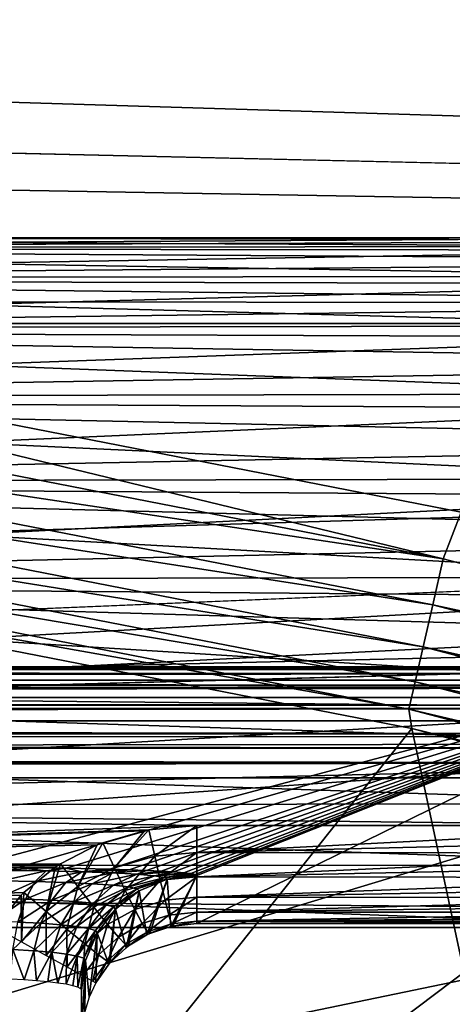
# Model space of a CAD drawing. Header units: millimetres. Extents: x -43.6 to 43.6, y -43.6 to 43.6.
# Tile 433 of 637: x 7.4 to 8.3, y 35.3 to 37.5. Entities that reach past the tile are written whole.
import ezdxf

# ---------------------------------------------------------------- set-up
doc = ezdxf.new("R2010")
doc.units = ezdxf.units.MM
doc.header["$LTSCALE"] = 52.148148
for name, color, linetype in [('150', 7, 'CONTINUOUS'), ('152', 7, 'CONTINUOUS'), ('156', 7, 'CONTINUOUS'), ('158', 7, 'CONTINUOUS'), ('159', 7, 'CONTINUOUS'), ('164', 7, 'CONTINUOUS'), ('208', 7, 'CONTINUOUS'), ('317', 7, 'CONTINUOUS'), ('332', 7, 'CONTINUOUS'), ('333', 7, 'CONTINUOUS'), ('334', 7, 'CONTINUOUS'), ('370', 7, 'CONTINUOUS'), ('374', 7, 'CONTINUOUS'), ('382', 7, 'CONTINUOUS')]:
    doc.layers.add(name, color=color, linetype=linetype)

msp = doc.modelspace()

# ---------------------------------------------------------------- linework, layer by layer
at = {"layer": '150', "linetype": 'Continuous'}
for points in [[(8.2171, 35.9327, 23.9303), (6.6093, 33.9092, 15.3626), (5.8993, 36.3851, 23.9303), (8.2171, 35.9327, 23.9303)], [(8.7531, 33.4247, 15.3796), (6.6093, 33.9092, 15.3626), (8.2171, 35.9327, 23.9303), (8.7531, 33.4247, 15.3796)], [(10.501, 35.3327, 23.9303), (8.7531, 33.4247, 15.3796), (8.2171, 35.9327, 23.9303), (10.501, 35.3327, 23.9303)]]:
    msp.add_3dface(points, dxfattribs=at)
at = {"layer": '152', "color": 2, "linetype": 'Continuous'}
for points in [[(-19.9912, 38.0897, 26.3), (-22.2545, 36.8132, 26.3), (19.9912, 38.0897, 26.3), (-19.9912, 38.0897, 26.3)], [(19.9912, 38.0897, 26.3), (-22.2545, 36.8132, 26.3), (22.2545, 36.8132, 26.3), (19.9912, 38.0897, 26.3)], [(-22.2545, 36.8132, 26.3), (-24.4367, 35.4023, 26.3), (22.2545, 36.8132, 26.3), (-22.2545, 36.8132, 26.3)], [(22.2545, 36.8132, 26.3), (-24.4367, 35.4023, 26.3), (-0.015, 35.8829, 26.3), (22.2545, 36.8132, 26.3)], [(2.331, 35.807, 26.3), (22.2545, 36.8132, 26.3), (-0.015, 35.8829, 26.3), (2.331, 35.807, 26.3)], [(4.6674, 35.578, 26.3), (22.2545, 36.8132, 26.3), (2.331, 35.807, 26.3), (4.6674, 35.578, 26.3)], [(24.4367, 35.4023, 26.3), (22.2545, 36.8132, 26.3), (4.6674, 35.578, 26.3), (24.4367, 35.4023, 26.3)], [(6.9831, 35.1969, 26.3), (24.4367, 35.4023, 26.3), (4.6674, 35.578, 26.3), (6.9831, 35.1969, 26.3)], [(9.2692, 34.6649, 26.3), (24.4367, 35.4023, 26.3), (6.9831, 35.1969, 26.3), (9.2692, 34.6649, 26.3)]]:
    msp.add_3dface(points, dxfattribs=at)
at = {"layer": '156', "color": 1, "linetype": 'Continuous'}
for points in [[(22.2726, 36.8431, 24.3), (1.2157, 37.3232, 24.3), (-20.0074, 38.1206, 24.3), (22.2726, 36.8431, 24.3)], [(20.0074, 38.1206, 24.3), (22.2726, 36.8431, 24.3), (-20.0074, 38.1206, 24.3), (20.0074, 38.1206, 24.3)], [(3.6033, 37.1686, 24.3), (1.2157, 37.3232, 24.3), (22.2726, 36.8431, 24.3), (3.6033, 37.1686, 24.3)], [(5.9766, 36.8616, 24.3), (3.6033, 37.1686, 24.3), (22.2726, 36.8431, 24.3), (5.9766, 36.8616, 24.3)], [(8.3247, 36.4032, 24.3), (5.9766, 36.8616, 24.3), (22.2726, 36.8431, 24.3), (8.3247, 36.4032, 24.3)]]:
    msp.add_3dface(points, dxfattribs=at)
at = {"layer": '158', "linetype": 'Continuous'}
for points in [[(5.2151, 35.5, -4.5), (8.8792, 35.5, -4.5), (5.2414, 34.7457, -4.5), (5.2151, 35.5, -4.5)], [(5.2414, 34.7457, -4.5), (8.8792, 35.5, -4.5), (7.25, 34.7457, -4.5), (5.2414, 34.7457, -4.5)], [(7.25, 34.7457, -4.5), (8.8792, 35.5, -4.5), (7.3603, 34.7333, -4.5), (7.25, 34.7457, -4.5)], [(7.3603, 34.7333, -4.5), (8.8792, 35.5, -4.5), (7.4144, 34.7179, -4.5), (7.3603, 34.7333, -4.5)], [(7.4144, 34.7179, -4.5), (8.8792, 35.5, -4.5), (7.4663, 34.6965, -4.5), (7.4144, 34.7179, -4.5)], [(7.4663, 34.6965, -4.5), (8.8792, 35.5, -4.5), (7.561, 34.6371, -4.5), (7.4663, 34.6965, -4.5)], [(7.561, 34.6371, -4.5), (8.8792, 35.5, -4.5), (7.6401, 34.5584, -4.5), (7.561, 34.6371, -4.5)], [(7.6401, 34.5584, -4.5), (8.8792, 35.5, -4.5), (7.6727, 34.5128, -4.5), (7.6401, 34.5584, -4.5)], [(7.6727, 34.5128, -4.5), (8.8792, 35.5, -4.5), (7.7, 34.4636, -4.5), (7.6727, 34.5128, -4.5)], [(7.7, 34.4636, -4.5), (8.8792, 35.5, -4.5), (7.7372, 34.3582, -4.5), (7.7, 34.4636, -4.5)], [(7.7372, 34.3582, -4.5), (8.8792, 35.5, -4.5), (7.7467, 34.3029, -4.5), (7.7372, 34.3582, -4.5)], [(7.7467, 34.3029, -4.5), (8.8792, 35.5, -4.5), (7.75, 34.2456, -4.5), (7.7467, 34.3029, -4.5)], [(7.75, 34.2456, -4.5), (8.8792, 35.5, -4.5), (7.75, 32.314, -4.5), (7.75, 34.2456, -4.5)], [(7.75, 32.314, -4.5), (8.8792, 35.5, -4.5), (8.768, 32.314, -4.5), (7.75, 32.314, -4.5)]]:
    msp.add_3dface(points, dxfattribs=at)
at = {"layer": '159', "linetype": 'Continuous'}
msp.add_3dface([(7.5, 35.2586, -1.25), (7.5, 34.6502, 1.7202), (7.5, 35.3632, 1.7451), (7.5, 35.2586, -1.25)], dxfattribs=at)
at = {"layer": '164', "linetype": 'Continuous'}
for points in [[(5.1707, 37, -2.997), (5.1712, 36.9768, -2.7371), (8.9229, 36.9998, -2.9755), (5.1707, 37, -2.997)], [(5.1715, 36.9778, -3.257), (5.1707, 37, -2.997), (8.9223, 36.981, -3.2381), (5.1715, 36.9778, -3.257)], [(8.9223, 36.981, -3.2381), (5.1707, 37, -2.997), (8.9228, 36.9962, -3.1072), (8.9223, 36.981, -3.2381)], [(8.9228, 36.9962, -3.1072), (5.1707, 37, -2.997), (8.9229, 36.9998, -2.9755), (8.9228, 36.9962, -3.1072)], [(8.9229, 36.9998, -2.9755), (5.1712, 36.9768, -2.7371), (8.9226, 36.9919, -2.844), (8.9229, 36.9998, -2.9755)], [(8.9226, 36.9919, -2.844), (5.1712, 36.9768, -2.7371), (8.9221, 36.9724, -2.7137), (8.9226, 36.9919, -2.844)], [(5.1712, 36.9768, -2.7371), (5.1731, 36.9089, -2.4851), (8.9221, 36.9724, -2.7137), (5.1712, 36.9768, -2.7371)], [(8.9215, 36.9544, -3.3672), (5.1715, 36.9778, -3.257), (8.9223, 36.981, -3.2381), (8.9215, 36.9544, -3.3672)], [(5.1735, 36.9109, -3.5092), (5.1715, 36.9778, -3.257), (8.9204, 36.9165, -3.4934), (5.1735, 36.9109, -3.5092)], [(8.9204, 36.9165, -3.4934), (5.1715, 36.9778, -3.257), (8.9215, 36.9544, -3.3672), (8.9204, 36.9165, -3.4934)], [(8.9221, 36.9724, -2.7137), (5.1731, 36.9089, -2.4851), (8.9212, 36.9416, -2.5856), (8.9221, 36.9724, -2.7137)], [(8.9212, 36.9416, -2.5856), (5.1731, 36.9089, -2.4851), (8.9199, 36.8997, -2.4607), (8.9212, 36.9416, -2.5856)], [(8.919, 36.8678, -3.6158), (5.1735, 36.9109, -3.5092), (8.9204, 36.9165, -3.4934), (8.919, 36.8678, -3.6158)], [(5.1731, 36.9089, -2.4851), (5.1762, 36.7983, -2.2487), (8.9199, 36.8997, -2.4607), (5.1731, 36.9089, -2.4851)], [(5.1768, 36.8013, -3.746), (5.1735, 36.9109, -3.5092), (8.9173, 36.8084, -3.7335), (5.1768, 36.8013, -3.746)], [(8.9173, 36.8084, -3.7335), (5.1735, 36.9109, -3.5092), (8.919, 36.8678, -3.6158), (8.9173, 36.8084, -3.7335)], [(8.9199, 36.8997, -2.4607), (5.1762, 36.7983, -2.2487), (8.9184, 36.847, -2.3399), (8.9199, 36.8997, -2.4607)], [(8.9184, 36.847, -2.3399), (5.1762, 36.7983, -2.2487), (8.9166, 36.7838, -2.2242), (8.9184, 36.847, -2.3399)], [(8.9153, 36.739, -3.8455), (5.1768, 36.8013, -3.746), (8.9173, 36.8084, -3.7335), (8.9153, 36.739, -3.8455)], [(5.1762, 36.7983, -2.2487), (5.1804, 36.6485, -2.0351), (8.9166, 36.7838, -2.2242), (5.1762, 36.7983, -2.2487)], [(5.1813, 36.6523, -3.9603), (5.1768, 36.8013, -3.746), (8.913, 36.66, -3.951), (5.1813, 36.6523, -3.9603)], [(8.913, 36.66, -3.951), (5.1768, 36.8013, -3.746), (8.9153, 36.739, -3.8455), (8.913, 36.66, -3.951)], [(8.9166, 36.7838, -2.2242), (5.1804, 36.6485, -2.0351), (8.9144, 36.7108, -2.1146), (8.9166, 36.7838, -2.2242)], [(8.9144, 36.7108, -2.1146), (5.1804, 36.6485, -2.0351), (8.912, 36.6284, -2.0117), (8.9144, 36.7108, -2.1146)], [(8.9104, 36.5721, -4.0491), (5.1813, 36.6523, -3.9603), (8.913, 36.66, -3.951), (8.9104, 36.5721, -4.0491)], [(5.1804, 36.6485, -2.0351), (5.1857, 36.4638, -1.8506), (8.912, 36.6284, -2.0117), (5.1804, 36.6485, -2.0351)], [(5.1867, 36.4684, -4.1455), (5.1813, 36.6523, -3.9603), (8.9076, 36.4758, -4.1392), (5.1867, 36.4684, -4.1455)], [(8.9076, 36.4758, -4.1392), (5.1813, 36.6523, -3.9603), (8.9104, 36.5721, -4.0491), (8.9076, 36.4758, -4.1392)], [(8.912, 36.6284, -2.0117), (5.1857, 36.4638, -1.8506), (8.9094, 36.5373, -1.9165), (8.912, 36.6284, -2.0117)], [(8.9094, 36.5373, -1.9165), (5.1857, 36.4638, -1.8506), (8.9065, 36.4382, -1.8296), (8.9094, 36.5373, -1.9165)], [(5.1857, 36.4638, -1.8506), (5.1918, 36.25, -1.701), (8.9065, 36.4382, -1.8296), (5.1857, 36.4638, -1.8506)], [(8.9046, 36.372, -4.2205), (5.1867, 36.4684, -4.1455), (8.9076, 36.4758, -4.1392), (8.9046, 36.372, -4.2205)], [(5.193, 36.2551, -4.2961), (5.1867, 36.4684, -4.1455), (8.9014, 36.2615, -4.2923), (5.193, 36.2551, -4.2961)], [(8.9014, 36.2615, -4.2923), (5.1867, 36.4684, -4.1455), (8.9046, 36.372, -4.2205), (8.9014, 36.2615, -4.2923)], [(8.9065, 36.4382, -1.8296), (5.1918, 36.25, -1.701), (8.9034, 36.3318, -1.7518), (8.9065, 36.4382, -1.8296)], [(8.9034, 36.3318, -1.7518), (5.1918, 36.25, -1.701), (8.9001, 36.219, -1.6836), (8.9034, 36.3318, -1.7518)], [(5.1918, 36.25, -1.701), (5.1987, 36.0134, -1.5906), (8.9001, 36.219, -1.6836), (5.1918, 36.25, -1.701)], [(8.898, 36.1451, -4.3542), (5.193, 36.2551, -4.2961), (8.9014, 36.2615, -4.2923), (8.898, 36.1451, -4.3542)], [(5.1999, 36.019, -4.4074), (5.193, 36.2551, -4.2961), (8.8945, 36.0237, -4.4056), (5.1999, 36.019, -4.4074)], [(8.8945, 36.0237, -4.4056), (5.193, 36.2551, -4.2961), (8.898, 36.1451, -4.3542), (8.8945, 36.0237, -4.4056)], [(8.9001, 36.219, -1.6836), (5.1987, 36.0134, -1.5906), (8.8967, 36.1007, -1.6255), (8.9001, 36.219, -1.6836)], [(8.8967, 36.1007, -1.6255), (5.1987, 36.0134, -1.5906), (8.8931, 35.9777, -1.5781), (8.8967, 36.1007, -1.6255)], [(5.1987, 36.0134, -1.5906), (5.206, 35.7613, -1.5229), (8.8931, 35.9777, -1.5781), (5.1987, 36.0134, -1.5906)], [(8.8908, 35.8984, -4.4461), (5.1999, 36.019, -4.4074), (8.8945, 36.0237, -4.4056), (8.8908, 35.8984, -4.4461)], [(5.2036, 35.8946, -4.4472), (5.1999, 36.019, -4.4074), (8.8908, 35.8984, -4.4461), (5.2036, 35.8946, -4.4472)], [(8.8931, 35.9777, -1.5781), (5.206, 35.7613, -1.5229), (8.8894, 35.8511, -1.5417), (8.8931, 35.9777, -1.5781)], [(8.887, 35.7686, -4.4758), (5.2036, 35.8946, -4.4472), (8.8908, 35.8984, -4.4461), (8.887, 35.7686, -4.4758)], [(5.2073, 35.766, -4.4762), (5.2036, 35.8946, -4.4472), (8.887, 35.7686, -4.4758), (5.2073, 35.766, -4.4762)], [(5.206, 35.7613, -1.5229), (8.8857, 35.7213, -1.5164), (8.8894, 35.8511, -1.5417), (5.206, 35.7613, -1.5229)], [(7.75, 35.7213, -1.5164), (8.8857, 35.7213, -1.5164), (5.206, 35.7613, -1.5229), (7.75, 35.7213, -1.5164)], [(5.2097, 35.6319, -1.5058), (7.75, 35.7213, -1.5164), (5.206, 35.7613, -1.5229), (5.2097, 35.6319, -1.5058)], [(8.8831, 35.6352, -4.4939), (5.2073, 35.766, -4.4762), (8.887, 35.7686, -4.4758), (8.8831, 35.6352, -4.4939)], [(5.2112, 35.6338, -4.494), (5.2073, 35.766, -4.4762), (8.8831, 35.6352, -4.4939), (5.2112, 35.6338, -4.494)], [(7.6459, 35.712, -1.5151), (7.75, 35.7213, -1.5164), (5.2097, 35.6319, -1.5058), (7.6459, 35.712, -1.5151)], [(7.6368, 35.7103, -1.5148), (7.6459, 35.712, -1.5151), (5.2097, 35.6319, -1.5058), (7.6368, 35.7103, -1.5148)], [(7.5459, 35.6841, -1.5113), (7.6368, 35.7103, -1.5148), (5.2097, 35.6319, -1.5058), (7.5459, 35.6841, -1.5113)], [(7.5337, 35.6793, -1.5108), (7.5459, 35.6841, -1.5113), (5.2097, 35.6319, -1.5058), (7.5337, 35.6793, -1.5108)], [(7.4539, 35.6384, -1.5064), (7.5337, 35.6793, -1.5108), (5.2097, 35.6319, -1.5058), (7.4539, 35.6384, -1.5064)], [(7.4427, 35.6312, -1.5057), (7.4539, 35.6384, -1.5064), (5.2097, 35.6319, -1.5058), (7.4427, 35.6312, -1.5057)], [(5.2136, 35.5, -1.5), (7.4427, 35.6312, -1.5057), (5.2097, 35.6319, -1.5058), (5.2136, 35.5, -1.5)], [(8.8792, 35.5, -4.5), (5.2112, 35.6338, -4.494), (8.8831, 35.6352, -4.4939), (8.8792, 35.5, -4.5)], [(8.8792, 35.5, -4.5), (5.2151, 35.5, -4.5), (5.2112, 35.6338, -4.494), (8.8792, 35.5, -4.5)], [(7.3746, 35.5762, -1.5019), (7.4427, 35.6312, -1.5057), (5.2136, 35.5, -1.5), (7.3746, 35.5762, -1.5019)], [(7.3683, 35.57, -1.5016), (7.3746, 35.5762, -1.5019), (5.2136, 35.5, -1.5), (7.3683, 35.57, -1.5016)], [(7.3121, 35.5, -1.5), (7.3683, 35.57, -1.5016), (5.2136, 35.5, -1.5), (7.3121, 35.5, -1.5)]]:
    msp.add_3dface(points, dxfattribs=at)
at = {"layer": '208', "linetype": 'Continuous'}
for points in [[(5.9766, 36.8616, 24.3), (8.2856, 36.3018, 24.2883), (5.9428, 36.758, 24.2883), (5.9766, 36.8616, 24.3)], [(5.9766, 36.8616, 24.3), (8.3247, 36.4032, 24.3), (8.2856, 36.3018, 24.2883), (5.9766, 36.8616, 24.3)], [(8.2856, 36.3018, 24.2883), (5.9263, 36.6562, 24.2534), (5.9428, 36.758, 24.2883), (8.2856, 36.3018, 24.2883)], [(8.2627, 36.2012, 24.2534), (5.9115, 36.5643, 24.1971), (5.9263, 36.6562, 24.2534), (8.2627, 36.2012, 24.2534)], [(8.2627, 36.2012, 24.2534), (5.9263, 36.6562, 24.2534), (8.2856, 36.3018, 24.2883), (8.2627, 36.2012, 24.2534)], [(8.242, 36.1105, 24.1971), (5.8989, 36.4866, 24.122), (5.9115, 36.5643, 24.1971), (8.242, 36.1105, 24.1971)], [(8.242, 36.1105, 24.1971), (5.9115, 36.5643, 24.1971), (8.2627, 36.2012, 24.2534), (8.242, 36.1105, 24.1971)], [(8.2245, 36.0337, 24.122), (5.8892, 36.4268, 24.0316), (5.8989, 36.4866, 24.122), (8.2245, 36.0337, 24.122)], [(8.2245, 36.0337, 24.122), (5.8989, 36.4866, 24.122), (8.242, 36.1105, 24.1971), (8.2245, 36.0337, 24.122)], [(8.211, 35.9747, 24.0316), (5.8993, 36.3851, 23.9303), (5.8892, 36.4268, 24.0316), (8.211, 35.9747, 24.0316)], [(8.211, 35.9747, 24.0316), (5.8892, 36.4268, 24.0316), (8.2245, 36.0337, 24.122), (8.211, 35.9747, 24.0316)], [(8.3247, 36.4032, 24.3), (10.5944, 35.6962, 24.2883), (8.2856, 36.3018, 24.2883), (8.3247, 36.4032, 24.3)], [(8.2171, 35.9327, 23.9303), (5.8993, 36.3851, 23.9303), (8.211, 35.9747, 24.0316), (8.2171, 35.9327, 23.9303)], [(10.5944, 35.6962, 24.2883), (8.2627, 36.2012, 24.2534), (8.2856, 36.3018, 24.2883), (10.5944, 35.6962, 24.2883)], [(10.5651, 35.5974, 24.2534), (8.242, 36.1105, 24.1971), (8.2627, 36.2012, 24.2534), (10.5651, 35.5974, 24.2534)], [(10.5651, 35.5974, 24.2534), (8.2627, 36.2012, 24.2534), (10.5944, 35.6962, 24.2883), (10.5651, 35.5974, 24.2534)], [(10.5386, 35.5081, 24.1971), (8.2245, 36.0337, 24.122), (8.242, 36.1105, 24.1971), (10.5386, 35.5081, 24.1971)], [(10.5386, 35.5081, 24.1971), (8.242, 36.1105, 24.1971), (10.5651, 35.5974, 24.2534), (10.5386, 35.5081, 24.1971)], [(10.5162, 35.4327, 24.122), (8.211, 35.9747, 24.0316), (8.2245, 36.0337, 24.122), (10.5162, 35.4327, 24.122)], [(10.5162, 35.4327, 24.122), (8.2245, 36.0337, 24.122), (10.5386, 35.5081, 24.1971), (10.5162, 35.4327, 24.122)], [(10.499, 35.3746, 24.0316), (8.2171, 35.9327, 23.9303), (8.211, 35.9747, 24.0316), (10.499, 35.3746, 24.0316)], [(10.499, 35.3746, 24.0316), (8.211, 35.9747, 24.0316), (10.5162, 35.4327, 24.122), (10.499, 35.3746, 24.0316)], [(10.501, 35.3327, 23.9303), (8.2171, 35.9327, 23.9303), (10.499, 35.3746, 24.0316), (10.501, 35.3327, 23.9303)]]:
    msp.add_3dface(points, dxfattribs=at)
at = {"layer": '317', "linetype": 'Continuous'}
for points in [[(-8.8903, 36.0668, 14.7301), (8.8903, 36.0668, 14.7301), (-7.5614, 35.6267, 2.1283), (-8.8903, 36.0668, 14.7301)], [(-7.5614, 35.6267, 2.1283), (8.8903, 36.0668, 14.7301), (-7.4665, 35.6288, 2.1878), (-7.5614, 35.6267, 2.1283)], [(-7.4665, 35.6288, 2.1878), (8.8903, 36.0668, 14.7301), (-7.3609, 35.6301, 2.2248), (-7.4665, 35.6288, 2.1878)], [(-7.3609, 35.6301, 2.2248), (8.8903, 36.0668, 14.7301), (-7.25, 35.6305, 2.2373), (-7.3609, 35.6301, 2.2248)], [(8.8903, 36.0668, 14.7301), (7.25, 35.6305, 2.2373), (-7.25, 35.6305, 2.2373), (8.8903, 36.0668, 14.7301)], [(7.3609, 35.6301, 2.2248), (7.25, 35.6305, 2.2373), (8.8903, 36.0668, 14.7301), (7.3609, 35.6301, 2.2248)], [(7.4665, 35.6288, 2.1878), (7.3609, 35.6301, 2.2248), (8.8903, 36.0668, 14.7301), (7.4665, 35.6288, 2.1878)], [(7.5614, 35.6267, 2.1283), (7.4665, 35.6288, 2.1878), (8.8903, 36.0668, 14.7301), (7.5614, 35.6267, 2.1283)], [(7.6032, 35.6254, 2.0909), (7.5614, 35.6267, 2.1283), (8.8903, 36.0668, 14.7301), (7.6032, 35.6254, 2.0909)], [(7.6406, 35.6239, 2.049), (7.6032, 35.6254, 2.0909), (8.8903, 36.0668, 14.7301), (7.6406, 35.6239, 2.049)], [(7.6731, 35.6223, 2.0032), (7.6406, 35.6239, 2.049), (8.8903, 36.0668, 14.7301), (7.6731, 35.6223, 2.0032)], [(7.7003, 35.6206, 1.954), (7.6731, 35.6223, 2.0032), (8.8903, 36.0668, 14.7301), (7.7003, 35.6206, 1.954)], [(7.7219, 35.6188, 1.902), (7.7003, 35.6206, 1.954), (8.8903, 36.0668, 14.7301), (7.7219, 35.6188, 1.902)], [(7.7374, 35.6169, 1.848), (7.7219, 35.6188, 1.902), (8.8903, 36.0668, 14.7301), (7.7374, 35.6169, 1.848)], [(7.7469, 35.615, 1.7925), (7.7374, 35.6169, 1.848), (8.8903, 36.0668, 14.7301), (7.7469, 35.615, 1.7925)], [(7.75, 35.613, 1.7363), (7.7469, 35.615, 1.7925), (8.8903, 36.0668, 14.7301), (7.75, 35.613, 1.7363)], [(7.75, 35.5084, -1.2604), (7.75, 35.613, 1.7363), (8.8903, 36.0668, 14.7301), (7.75, 35.5084, -1.2604)], [(8.8708, 35.5084, -1.2604), (7.75, 35.5084, -1.2604), (8.8903, 36.0668, 14.7301), (8.8708, 35.5084, -1.2604)]]:
    msp.add_3dface(points, dxfattribs=at)
at = {"layer": '332', "linetype": 'Continuous'}
for points in [[(7.75, 35.613, 1.7363), (7.6934, 35.5019, -1.2588), (7.6855, 35.6046, 1.7366), (7.75, 35.613, 1.7363)], [(7.6934, 35.5019, -1.2588), (7.75, 35.613, 1.7363), (7.698, 35.5029, -1.259), (7.6934, 35.5019, -1.2588)], [(7.75, 35.613, 1.7363), (7.75, 35.5084, -1.2604), (7.698, 35.5029, -1.259), (7.75, 35.613, 1.7363)], [(7.6855, 35.6046, 1.7366), (7.6418, 35.4839, -1.2547), (7.6252, 35.5796, 1.7375), (7.6855, 35.6046, 1.7366)], [(7.6479, 35.4868, -1.2553), (7.6418, 35.4839, -1.2547), (7.6855, 35.6046, 1.7366), (7.6479, 35.4868, -1.2553)], [(7.6934, 35.5019, -1.2588), (7.6479, 35.4868, -1.2553), (7.6855, 35.6046, 1.7366), (7.6934, 35.5019, -1.2588)], [(7.6252, 35.5796, 1.7375), (7.5964, 35.4559, -1.2498), (7.5733, 35.5399, 1.7389), (7.6252, 35.5796, 1.7375)], [(7.602, 35.4601, -1.2504), (7.5964, 35.4559, -1.2498), (7.6252, 35.5796, 1.7375), (7.602, 35.4601, -1.2504)], [(7.6418, 35.4839, -1.2547), (7.602, 35.4601, -1.2504), (7.6252, 35.5796, 1.7375), (7.6418, 35.4839, -1.2547)], [(7.5733, 35.5399, 1.7389), (7.5592, 35.4203, -1.2463), (7.5335, 35.4881, 1.7407), (7.5733, 35.5399, 1.7389)], [(7.5623, 35.4239, -1.2465), (7.5592, 35.4203, -1.2463), (7.5733, 35.5399, 1.7389), (7.5623, 35.4239, -1.2465)], [(7.5964, 35.4559, -1.2498), (7.5623, 35.4239, -1.2465), (7.5733, 35.5399, 1.7389), (7.5964, 35.4559, -1.2498)], [(7.5335, 35.4881, 1.7407), (7.5165, 35.3481, -1.2469), (7.5085, 35.4278, 1.7428), (7.5335, 35.4881, 1.7407)], [(7.531, 35.3794, -1.2458), (7.5165, 35.3481, -1.2469), (7.5335, 35.4881, 1.7407), (7.531, 35.3794, -1.2458)], [(7.5592, 35.4203, -1.2463), (7.531, 35.3794, -1.2458), (7.5335, 35.4881, 1.7407), (7.5592, 35.4203, -1.2463)], [(7.5, 35.2586, -1.25), (7.5, 35.3632, 1.7451), (7.5085, 35.4278, 1.7428), (7.5, 35.2586, -1.25)], [(7.507, 35.3175, -1.2479), (7.5, 35.2586, -1.25), (7.5085, 35.4278, 1.7428), (7.507, 35.3175, -1.2479)], [(7.5165, 35.3481, -1.2469), (7.507, 35.3175, -1.2479), (7.5085, 35.4278, 1.7428), (7.5165, 35.3481, -1.2469)]]:
    msp.add_3dface(points, dxfattribs=at)
at = {"layer": '333', "linetype": 'Continuous'}
for points in [[(8.8857, 35.7213, -1.5164), (7.75, 35.7213, -1.5164), (7.75, 35.6629, -1.5003), (8.8857, 35.7213, -1.5164)], [(8.8857, 35.7213, -1.5164), (7.75, 35.6629, -1.5003), (8.8835, 35.6906, -1.5098), (8.8857, 35.7213, -1.5164)], [(8.8835, 35.6906, -1.5098), (7.75, 35.6629, -1.5003), (8.8815, 35.6613, -1.4996), (8.8835, 35.6906, -1.5098)], [(7.75, 35.6629, -1.5003), (7.75, 35.6101, -1.4706), (8.8815, 35.6613, -1.4996), (7.75, 35.6629, -1.5003)], [(8.8815, 35.6613, -1.4996), (7.75, 35.6101, -1.4706), (8.8796, 35.6341, -1.4862), (8.8815, 35.6613, -1.4996)], [(8.8796, 35.6341, -1.4862), (7.75, 35.6101, -1.4706), (8.8778, 35.6089, -1.4696), (8.8796, 35.6341, -1.4862)], [(7.75, 35.6101, -1.4706), (7.75, 35.566, -1.429), (8.8778, 35.6089, -1.4696), (7.75, 35.6101, -1.4706)], [(8.8778, 35.6089, -1.4696), (7.75, 35.566, -1.429), (8.8762, 35.5858, -1.4502), (8.8778, 35.6089, -1.4696)], [(8.8762, 35.5858, -1.4502), (7.75, 35.566, -1.429), (8.8748, 35.5653, -1.4281), (8.8762, 35.5858, -1.4502)], [(7.75, 35.566, -1.429), (7.75, 35.5332, -1.3781), (8.8748, 35.5653, -1.4281), (7.75, 35.566, -1.429)], [(8.8748, 35.5653, -1.4281), (7.75, 35.5332, -1.3781), (8.8735, 35.5476, -1.4038), (8.8748, 35.5653, -1.4281)], [(8.8735, 35.5476, -1.4038), (7.75, 35.5332, -1.3781), (8.8725, 35.5329, -1.3775), (8.8735, 35.5476, -1.4038)], [(7.75, 35.5332, -1.3781), (7.75, 35.5136, -1.3208), (8.8725, 35.5329, -1.3775), (7.75, 35.5332, -1.3781)], [(8.8725, 35.5329, -1.3775), (7.75, 35.5136, -1.3208), (8.8717, 35.5215, -1.3496), (8.8725, 35.5329, -1.3775)], [(8.8717, 35.5215, -1.3496), (7.75, 35.5136, -1.3208), (8.8711, 35.5135, -1.3204), (8.8717, 35.5215, -1.3496)], [(7.75, 35.5136, -1.3208), (7.75, 35.5084, -1.2604), (8.8711, 35.5135, -1.3204), (7.75, 35.5136, -1.3208)], [(8.8711, 35.5135, -1.3204), (7.75, 35.5084, -1.2604), (8.8708, 35.5091, -1.2907), (8.8711, 35.5135, -1.3204)], [(7.75, 35.5084, -1.2604), (8.8708, 35.5084, -1.2604), (8.8708, 35.5091, -1.2907), (7.75, 35.5084, -1.2604)]]:
    msp.add_3dface(points, dxfattribs=at)
at = {"layer": '334', "linetype": 'Continuous'}
for points in [[(7.75, 35.7213, -1.5164), (7.6459, 35.712, -1.5151), (7.6588, 35.6547, -1.4994), (7.75, 35.7213, -1.5164)], [(7.75, 35.6629, -1.5003), (7.75, 35.7213, -1.5164), (7.6588, 35.6547, -1.4994), (7.75, 35.6629, -1.5003)], [(7.6368, 35.7103, -1.5148), (7.5459, 35.6841, -1.5113), (7.5711, 35.6296, -1.4969), (7.6368, 35.7103, -1.5148)], [(7.6459, 35.712, -1.5151), (7.6368, 35.7103, -1.5148), (7.5711, 35.6296, -1.4969), (7.6459, 35.712, -1.5151)], [(7.6459, 35.712, -1.5151), (7.5711, 35.6296, -1.4969), (7.6588, 35.6547, -1.4994), (7.6459, 35.712, -1.5151)], [(7.5337, 35.6793, -1.5108), (7.4539, 35.6384, -1.5064), (7.4914, 35.5889, -1.4938), (7.5337, 35.6793, -1.5108)], [(7.5459, 35.6841, -1.5113), (7.5337, 35.6793, -1.5108), (7.4914, 35.5889, -1.4938), (7.5459, 35.6841, -1.5113)], [(7.5459, 35.6841, -1.5113), (7.4914, 35.5889, -1.4938), (7.5711, 35.6296, -1.4969), (7.5459, 35.6841, -1.5113)], [(7.5711, 35.6296, -1.4969), (7.5947, 35.5801, -1.4681), (7.6588, 35.6547, -1.4994), (7.5711, 35.6296, -1.4969)], [(7.6588, 35.6547, -1.4994), (7.5947, 35.5801, -1.4681), (7.6706, 35.6026, -1.4699), (7.6588, 35.6547, -1.4994)], [(7.75, 35.6629, -1.5003), (7.6588, 35.6547, -1.4994), (7.6706, 35.6026, -1.4699), (7.75, 35.6629, -1.5003)], [(7.75, 35.6101, -1.4706), (7.75, 35.6629, -1.5003), (7.6706, 35.6026, -1.4699), (7.75, 35.6101, -1.4706)], [(7.4427, 35.6312, -1.5057), (7.3746, 35.5762, -1.5019), (7.423, 35.5344, -1.4914), (7.4427, 35.6312, -1.5057)], [(7.4539, 35.6384, -1.5064), (7.4427, 35.6312, -1.5057), (7.423, 35.5344, -1.4914), (7.4539, 35.6384, -1.5064)], [(7.4539, 35.6384, -1.5064), (7.423, 35.5344, -1.4914), (7.4914, 35.5889, -1.4938), (7.4539, 35.6384, -1.5064)], [(7.4914, 35.5889, -1.4938), (7.5262, 35.5439, -1.4659), (7.5711, 35.6296, -1.4969), (7.4914, 35.5889, -1.4938)], [(7.5711, 35.6296, -1.4969), (7.5262, 35.5439, -1.4659), (7.5947, 35.5801, -1.4681), (7.5711, 35.6296, -1.4969)], [(7.75, 35.6101, -1.4706), (7.6706, 35.6026, -1.4699), (7.6811, 35.5592, -1.4284), (7.75, 35.6101, -1.4706)], [(7.75, 35.566, -1.429), (7.75, 35.6101, -1.4706), (7.6811, 35.5592, -1.4284), (7.75, 35.566, -1.429)], [(7.423, 35.5344, -1.4914), (7.468, 35.4961, -1.4647), (7.4914, 35.5889, -1.4938), (7.423, 35.5344, -1.4914)], [(7.4914, 35.5889, -1.4938), (7.468, 35.4961, -1.4647), (7.5262, 35.5439, -1.4659), (7.4914, 35.5889, -1.4938)], [(7.5947, 35.5801, -1.4681), (7.6154, 35.5389, -1.4267), (7.6706, 35.6026, -1.4699), (7.5947, 35.5801, -1.4681)], [(7.6706, 35.6026, -1.4699), (7.6154, 35.5389, -1.4267), (7.6811, 35.5592, -1.4284), (7.6706, 35.6026, -1.4699)], [(7.3683, 35.57, -1.5016), (7.3121, 35.5, -1.5), (7.3693, 35.4685, -1.4913), (7.3683, 35.57, -1.5016)], [(7.3746, 35.5762, -1.5019), (7.3683, 35.57, -1.5016), (7.3693, 35.4685, -1.4913), (7.3746, 35.5762, -1.5019)], [(7.423, 35.5344, -1.4914), (7.3746, 35.5762, -1.5019), (7.3693, 35.4685, -1.4913), (7.423, 35.5344, -1.4914)], [(7.5262, 35.5439, -1.4659), (7.5564, 35.5065, -1.4247), (7.5947, 35.5801, -1.4681), (7.5262, 35.5439, -1.4659)], [(7.5947, 35.5801, -1.4681), (7.5564, 35.5065, -1.4247), (7.6154, 35.5389, -1.4267), (7.5947, 35.5801, -1.4681)], [(7.75, 35.566, -1.429), (7.6811, 35.5592, -1.4284), (7.6894, 35.527, -1.3773), (7.75, 35.566, -1.429)], [(7.75, 35.5332, -1.3781), (7.75, 35.566, -1.429), (7.6894, 35.527, -1.3773), (7.75, 35.5332, -1.3781)], [(7.468, 35.4961, -1.4647), (7.5067, 35.464, -1.4238), (7.5262, 35.5439, -1.4659), (7.468, 35.4961, -1.4647)], [(7.5262, 35.5439, -1.4659), (7.5067, 35.464, -1.4238), (7.5564, 35.5065, -1.4247), (7.5262, 35.5439, -1.4659)], [(7.6154, 35.5389, -1.4267), (7.6317, 35.5085, -1.3752), (7.6811, 35.5592, -1.4284), (7.6154, 35.5389, -1.4267)], [(7.6811, 35.5592, -1.4284), (7.6317, 35.5085, -1.3752), (7.6894, 35.527, -1.3773), (7.6811, 35.5592, -1.4284)], [(7.4226, 35.4391, -1.4658), (7.423, 35.5344, -1.4914), (7.3693, 35.4685, -1.4913), (7.4226, 35.4391, -1.4658)], [(7.468, 35.4961, -1.4647), (7.423, 35.5344, -1.4914), (7.4226, 35.4391, -1.4658), (7.468, 35.4961, -1.4647)], [(7.5564, 35.5065, -1.4247), (7.58, 35.479, -1.3728), (7.6154, 35.5389, -1.4267), (7.5564, 35.5065, -1.4247)], [(7.6154, 35.5389, -1.4267), (7.58, 35.479, -1.3728), (7.6317, 35.5085, -1.3752), (7.6154, 35.5389, -1.4267)], [(7.6317, 35.5085, -1.3752), (7.6429, 35.4907, -1.3169), (7.6894, 35.527, -1.3773), (7.6317, 35.5085, -1.3752)], [(7.6894, 35.527, -1.3773), (7.6429, 35.4907, -1.3169), (7.6952, 35.5078, -1.3197), (7.6894, 35.527, -1.3773)], [(7.75, 35.5332, -1.3781), (7.6894, 35.527, -1.3773), (7.6952, 35.5078, -1.3197), (7.75, 35.5332, -1.3781)], [(7.75, 35.5136, -1.3208), (7.75, 35.5332, -1.3781), (7.6952, 35.5078, -1.3197), (7.75, 35.5136, -1.3208)], [(7.5067, 35.464, -1.4238), (7.5366, 35.4404, -1.3714), (7.5564, 35.5065, -1.4247), (7.5067, 35.464, -1.4238)], [(7.5564, 35.5065, -1.4247), (7.5366, 35.4404, -1.3714), (7.58, 35.479, -1.3728), (7.5564, 35.5065, -1.4247)], [(7.58, 35.479, -1.3728), (7.5956, 35.4632, -1.3134), (7.6317, 35.5085, -1.3752), (7.58, 35.479, -1.3728)], [(7.6317, 35.5085, -1.3752), (7.5956, 35.4632, -1.3134), (7.6429, 35.4907, -1.3169), (7.6317, 35.5085, -1.3752)], [(7.6429, 35.4907, -1.3169), (7.6479, 35.4868, -1.2553), (7.6952, 35.5078, -1.3197), (7.6429, 35.4907, -1.3169)], [(7.6479, 35.4868, -1.2553), (7.6934, 35.5019, -1.2588), (7.6952, 35.5078, -1.3197), (7.6479, 35.4868, -1.2553)], [(7.6934, 35.5019, -1.2588), (7.698, 35.5029, -1.259), (7.6952, 35.5078, -1.3197), (7.6934, 35.5019, -1.2588)], [(7.698, 35.5029, -1.259), (7.75, 35.5136, -1.3208), (7.6952, 35.5078, -1.3197), (7.698, 35.5029, -1.259)], [(7.698, 35.5029, -1.259), (7.75, 35.5084, -1.2604), (7.75, 35.5136, -1.3208), (7.698, 35.5029, -1.259)], [(7.4682, 35.414, -1.4253), (7.468, 35.4961, -1.4647), (7.4226, 35.4391, -1.4658), (7.4682, 35.414, -1.4253)], [(7.5067, 35.464, -1.4238), (7.468, 35.4961, -1.4647), (7.4682, 35.414, -1.4253), (7.5067, 35.464, -1.4238)], [(7.5366, 35.4404, -1.3714), (7.5556, 35.4267, -1.3109), (7.58, 35.479, -1.3728), (7.5366, 35.4404, -1.3714)], [(7.58, 35.479, -1.3728), (7.5556, 35.4267, -1.3109), (7.5956, 35.4632, -1.3134), (7.58, 35.479, -1.3728)], [(7.5956, 35.4632, -1.3134), (7.602, 35.4601, -1.2504), (7.6429, 35.4907, -1.3169), (7.5956, 35.4632, -1.3134)], [(7.602, 35.4601, -1.2504), (7.6418, 35.4839, -1.2547), (7.6429, 35.4907, -1.3169), (7.602, 35.4601, -1.2504)], [(7.6418, 35.4839, -1.2547), (7.6479, 35.4868, -1.2553), (7.6429, 35.4907, -1.3169), (7.6418, 35.4839, -1.2547)], [(7.5029, 35.3949, -1.3726), (7.5067, 35.464, -1.4238), (7.4682, 35.414, -1.4253), (7.5029, 35.3949, -1.3726)], [(7.5366, 35.4404, -1.3714), (7.5067, 35.464, -1.4238), (7.5029, 35.3949, -1.3726), (7.5366, 35.4404, -1.3714)], [(7.5556, 35.4267, -1.3109), (7.5623, 35.4239, -1.2465), (7.5956, 35.4632, -1.3134), (7.5556, 35.4267, -1.3109)], [(7.5623, 35.4239, -1.2465), (7.5964, 35.4559, -1.2498), (7.5956, 35.4632, -1.3134), (7.5623, 35.4239, -1.2465)], [(7.5964, 35.4559, -1.2498), (7.602, 35.4601, -1.2504), (7.5956, 35.4632, -1.3134), (7.5964, 35.4559, -1.2498)], [(7.5244, 35.3831, -1.3113), (7.5366, 35.4404, -1.3714), (7.5029, 35.3949, -1.3726), (7.5244, 35.3831, -1.3113)], [(7.5556, 35.4267, -1.3109), (7.5366, 35.4404, -1.3714), (7.5244, 35.3831, -1.3113), (7.5556, 35.4267, -1.3109)], [(7.531, 35.3794, -1.2458), (7.5556, 35.4267, -1.3109), (7.5244, 35.3831, -1.3113), (7.531, 35.3794, -1.2458)], [(7.531, 35.3794, -1.2458), (7.5592, 35.4203, -1.2463), (7.5556, 35.4267, -1.3109), (7.531, 35.3794, -1.2458)], [(7.5592, 35.4203, -1.2463), (7.5623, 35.4239, -1.2465), (7.5556, 35.4267, -1.3109), (7.5592, 35.4203, -1.2463)]]:
    msp.add_3dface(points, dxfattribs=at)
at = {"layer": '370', "linetype": 'Continuous'}
for points in [[(7.3609, 35.6301, 2.2248), (7.4229, 35.6228, 2.1542), (7.3383, 35.6239, 2.1809), (7.3609, 35.6301, 2.2248)], [(7.3609, 35.6301, 2.2248), (7.4665, 35.6288, 2.1878), (7.4229, 35.6228, 2.1542), (7.3609, 35.6301, 2.2248)], [(7.4665, 35.6288, 2.1878), (7.5001, 35.621, 2.111), (7.4229, 35.6228, 2.1542), (7.4665, 35.6288, 2.1878)], [(7.4665, 35.6288, 2.1878), (7.5614, 35.6267, 2.1283), (7.5001, 35.621, 2.111), (7.4665, 35.6288, 2.1878)], [(7.4229, 35.6228, 2.1542), (7.3262, 35.6011, 2.121), (7.3383, 35.6239, 2.1809), (7.4229, 35.6228, 2.1542)], [(7.3991, 35.5998, 2.0978), (7.3262, 35.6011, 2.121), (7.4229, 35.6228, 2.1542), (7.3991, 35.5998, 2.0978)], [(7.5001, 35.621, 2.111), (7.3991, 35.5998, 2.0978), (7.4229, 35.6228, 2.1542), (7.5001, 35.621, 2.111)], [(7.4657, 35.5978, 2.0606), (7.3991, 35.5998, 2.0978), (7.5001, 35.621, 2.111), (7.4657, 35.5978, 2.0606)], [(7.5667, 35.6185, 2.0534), (7.4657, 35.5978, 2.0606), (7.5001, 35.621, 2.111), (7.5667, 35.6185, 2.0534)], [(7.5231, 35.5951, 2.0108), (7.4657, 35.5978, 2.0606), (7.5667, 35.6185, 2.0534), (7.5231, 35.5951, 2.0108)], [(7.5614, 35.6267, 2.1283), (7.6032, 35.6254, 2.0909), (7.5001, 35.621, 2.111), (7.5614, 35.6267, 2.1283)], [(7.6032, 35.6254, 2.0909), (7.5667, 35.6185, 2.0534), (7.5001, 35.621, 2.111), (7.6032, 35.6254, 2.0909)], [(7.6201, 35.6155, 1.9841), (7.5231, 35.5951, 2.0108), (7.5667, 35.6185, 2.0534), (7.6201, 35.6155, 1.9841)], [(7.5691, 35.5918, 1.9509), (7.5231, 35.5951, 2.0108), (7.6201, 35.6155, 1.9841), (7.5691, 35.5918, 1.9509)], [(7.6032, 35.6254, 2.0909), (7.6406, 35.6239, 2.049), (7.5667, 35.6185, 2.0534), (7.6032, 35.6254, 2.0909)], [(7.6406, 35.6239, 2.049), (7.6201, 35.6155, 1.9841), (7.5667, 35.6185, 2.0534), (7.6406, 35.6239, 2.049)], [(7.6584, 35.6121, 1.9059), (7.5691, 35.5918, 1.9509), (7.6201, 35.6155, 1.9841), (7.6584, 35.6121, 1.9059)], [(7.602, 35.588, 1.8835), (7.5691, 35.5918, 1.9509), (7.6584, 35.6121, 1.9059), (7.602, 35.588, 1.8835)], [(7.6804, 35.6084, 1.8223), (7.602, 35.588, 1.8835), (7.6584, 35.6121, 1.9059), (7.6804, 35.6084, 1.8223)], [(7.6209, 35.5839, 1.8114), (7.602, 35.588, 1.8835), (7.6804, 35.6084, 1.8223), (7.6209, 35.5839, 1.8114)], [(7.6406, 35.6239, 2.049), (7.6731, 35.6223, 2.0032), (7.6201, 35.6155, 1.9841), (7.6406, 35.6239, 2.049)], [(7.6731, 35.6223, 2.0032), (7.7003, 35.6206, 1.954), (7.6201, 35.6155, 1.9841), (7.6731, 35.6223, 2.0032)], [(7.7003, 35.6206, 1.954), (7.6584, 35.6121, 1.9059), (7.6201, 35.6155, 1.9841), (7.7003, 35.6206, 1.954)], [(7.6855, 35.6046, 1.7366), (7.6209, 35.5839, 1.8114), (7.6804, 35.6084, 1.8223), (7.6855, 35.6046, 1.7366)], [(7.7003, 35.6206, 1.954), (7.7219, 35.6188, 1.902), (7.6584, 35.6121, 1.9059), (7.7003, 35.6206, 1.954)], [(7.7219, 35.6188, 1.902), (7.7374, 35.6169, 1.848), (7.6584, 35.6121, 1.9059), (7.7219, 35.6188, 1.902)], [(7.7374, 35.6169, 1.848), (7.6804, 35.6084, 1.8223), (7.6584, 35.6121, 1.9059), (7.7374, 35.6169, 1.848)], [(7.7374, 35.6169, 1.848), (7.7469, 35.615, 1.7925), (7.6804, 35.6084, 1.8223), (7.7374, 35.6169, 1.848)], [(7.7469, 35.615, 1.7925), (7.75, 35.613, 1.7363), (7.6804, 35.6084, 1.8223), (7.7469, 35.615, 1.7925)], [(7.75, 35.613, 1.7363), (7.6855, 35.6046, 1.7366), (7.6804, 35.6084, 1.8223), (7.75, 35.613, 1.7363)], [(7.3991, 35.5998, 2.0978), (7.3155, 35.5631, 2.0689), (7.3262, 35.6011, 2.121), (7.3991, 35.5998, 2.0978)], [(7.3783, 35.5618, 2.049), (7.3155, 35.5631, 2.0689), (7.3991, 35.5998, 2.0978), (7.3783, 35.5618, 2.049)], [(7.4657, 35.5978, 2.0606), (7.3783, 35.5618, 2.049), (7.3991, 35.5998, 2.0978), (7.4657, 35.5978, 2.0606)], [(7.4355, 35.5596, 2.017), (7.3783, 35.5618, 2.049), (7.4657, 35.5978, 2.0606), (7.4355, 35.5596, 2.017)], [(7.5231, 35.5951, 2.0108), (7.4355, 35.5596, 2.017), (7.4657, 35.5978, 2.0606), (7.5231, 35.5951, 2.0108)], [(7.485, 35.5566, 1.9742), (7.4355, 35.5596, 2.017), (7.5231, 35.5951, 2.0108), (7.485, 35.5566, 1.9742)], [(7.5691, 35.5918, 1.9509), (7.485, 35.5566, 1.9742), (7.5231, 35.5951, 2.0108), (7.5691, 35.5918, 1.9509)], [(7.5247, 35.5531, 1.9227), (7.485, 35.5566, 1.9742), (7.5691, 35.5918, 1.9509), (7.5247, 35.5531, 1.9227)], [(7.602, 35.588, 1.8835), (7.5247, 35.5531, 1.9227), (7.5691, 35.5918, 1.9509), (7.602, 35.588, 1.8835)], [(7.5531, 35.549, 1.8646), (7.5247, 35.5531, 1.9227), (7.602, 35.588, 1.8835), (7.5531, 35.549, 1.8646)], [(7.6209, 35.5839, 1.8114), (7.5531, 35.549, 1.8646), (7.602, 35.588, 1.8835), (7.6209, 35.5839, 1.8114)], [(7.6855, 35.6046, 1.7366), (7.6252, 35.5796, 1.7375), (7.6209, 35.5839, 1.8114), (7.6855, 35.6046, 1.7366)], [(7.5695, 35.5445, 1.8025), (7.5531, 35.549, 1.8646), (7.6209, 35.5839, 1.8114), (7.5695, 35.5445, 1.8025)], [(7.6252, 35.5796, 1.7375), (7.5695, 35.5445, 1.8025), (7.6209, 35.5839, 1.8114), (7.6252, 35.5796, 1.7375)], [(7.6252, 35.5796, 1.7375), (7.5733, 35.5399, 1.7389), (7.5695, 35.5445, 1.8025), (7.6252, 35.5796, 1.7375)], [(7.3783, 35.5618, 2.049), (7.3071, 35.5127, 2.0282), (7.3155, 35.5631, 2.0689), (7.3783, 35.5618, 2.049)], [(7.3617, 35.5113, 2.011), (7.3071, 35.5127, 2.0282), (7.3783, 35.5618, 2.049), (7.3617, 35.5113, 2.011)], [(7.4355, 35.5596, 2.017), (7.3617, 35.5113, 2.011), (7.3783, 35.5618, 2.049), (7.4355, 35.5596, 2.017)], [(7.4117, 35.509, 1.9832), (7.3617, 35.5113, 2.011), (7.4355, 35.5596, 2.017), (7.4117, 35.509, 1.9832)], [(7.485, 35.5566, 1.9742), (7.4117, 35.509, 1.9832), (7.4355, 35.5596, 2.017), (7.485, 35.5566, 1.9742)], [(7.455, 35.5058, 1.9461), (7.4117, 35.509, 1.9832), (7.485, 35.5566, 1.9742), (7.455, 35.5058, 1.9461)], [(7.5247, 35.5531, 1.9227), (7.455, 35.5058, 1.9461), (7.485, 35.5566, 1.9742), (7.5247, 35.5531, 1.9227)], [(7.4899, 35.502, 1.9013), (7.455, 35.5058, 1.9461), (7.5247, 35.5531, 1.9227), (7.4899, 35.502, 1.9013)], [(7.5531, 35.549, 1.8646), (7.4899, 35.502, 1.9013), (7.5247, 35.5531, 1.9227), (7.5531, 35.549, 1.8646)], [(7.5151, 35.4977, 1.8507), (7.4899, 35.502, 1.9013), (7.5531, 35.549, 1.8646), (7.5151, 35.4977, 1.8507)], [(7.5695, 35.5445, 1.8025), (7.5151, 35.4977, 1.8507), (7.5531, 35.549, 1.8646), (7.5695, 35.5445, 1.8025)], [(7.5298, 35.493, 1.7965), (7.5151, 35.4977, 1.8507), (7.5695, 35.5445, 1.8025), (7.5298, 35.493, 1.7965)], [(7.5733, 35.5399, 1.7389), (7.5298, 35.493, 1.7965), (7.5695, 35.5445, 1.8025), (7.5733, 35.5399, 1.7389)], [(7.5733, 35.5399, 1.7389), (7.5335, 35.4881, 1.7407), (7.5298, 35.493, 1.7965), (7.5733, 35.5399, 1.7389)], [(7.4117, 35.509, 1.9832), (7.3507, 35.4518, 1.9864), (7.3617, 35.5113, 2.011), (7.4117, 35.509, 1.9832)], [(7.3959, 35.4494, 1.9617), (7.3507, 35.4518, 1.9864), (7.4117, 35.509, 1.9832), (7.3959, 35.4494, 1.9617)], [(7.455, 35.5058, 1.9461), (7.3959, 35.4494, 1.9617), (7.4117, 35.509, 1.9832), (7.455, 35.5058, 1.9461)], [(7.4352, 35.4461, 1.9285), (7.3959, 35.4494, 1.9617), (7.455, 35.5058, 1.9461), (7.4352, 35.4461, 1.9285)], [(7.4899, 35.502, 1.9013), (7.4352, 35.4461, 1.9285), (7.455, 35.5058, 1.9461), (7.4899, 35.502, 1.9013)], [(7.4671, 35.4422, 1.8883), (7.4352, 35.4461, 1.9285), (7.4899, 35.502, 1.9013), (7.4671, 35.4422, 1.8883)], [(7.5151, 35.4977, 1.8507), (7.4671, 35.4422, 1.8883), (7.4899, 35.502, 1.9013), (7.5151, 35.4977, 1.8507)], [(7.4905, 35.4377, 1.8427), (7.4671, 35.4422, 1.8883), (7.5151, 35.4977, 1.8507), (7.4905, 35.4377, 1.8427)], [(7.5298, 35.493, 1.7965), (7.4905, 35.4377, 1.8427), (7.5151, 35.4977, 1.8507), (7.5298, 35.493, 1.7965)], [(7.5044, 35.4329, 1.7935), (7.4905, 35.4377, 1.8427), (7.5298, 35.493, 1.7965), (7.5044, 35.4329, 1.7935)], [(7.5335, 35.4881, 1.7407), (7.5044, 35.4329, 1.7935), (7.5298, 35.493, 1.7965), (7.5335, 35.4881, 1.7407)], [(7.5335, 35.4881, 1.7407), (7.5085, 35.4278, 1.7428), (7.5044, 35.4329, 1.7935), (7.5335, 35.4881, 1.7407)], [(7.3453, 35.3874, 1.9772), (7.3507, 35.4518, 1.9864), (7.3748, 35.3859, 1.9626), (7.3453, 35.3874, 1.9772)], [(7.3507, 35.4518, 1.9864), (7.3959, 35.4494, 1.9617), (7.3748, 35.3859, 1.9626), (7.3507, 35.4518, 1.9864)], [(7.3748, 35.3859, 1.9626), (7.3959, 35.4494, 1.9617), (7.402, 35.384, 1.9444), (7.3748, 35.3859, 1.9626)], [(7.3959, 35.4494, 1.9617), (7.4352, 35.4461, 1.9285), (7.402, 35.384, 1.9444), (7.3959, 35.4494, 1.9617)], [(7.402, 35.384, 1.9444), (7.4352, 35.4461, 1.9285), (7.4266, 35.3817, 1.9227), (7.402, 35.384, 1.9444)], [(7.4266, 35.3817, 1.9227), (7.4352, 35.4461, 1.9285), (7.4482, 35.3791, 1.8981), (7.4266, 35.3817, 1.9227)], [(7.4352, 35.4461, 1.9285), (7.4671, 35.4422, 1.8883), (7.4482, 35.3791, 1.8981), (7.4352, 35.4461, 1.9285)], [(7.4482, 35.3791, 1.8981), (7.4671, 35.4422, 1.8883), (7.4665, 35.3763, 1.8707), (7.4482, 35.3791, 1.8981)], [(7.4671, 35.4422, 1.8883), (7.4905, 35.4377, 1.8427), (7.4665, 35.3763, 1.8707), (7.4671, 35.4422, 1.8883)], [(7.4665, 35.3763, 1.8707), (7.4905, 35.4377, 1.8427), (7.481, 35.3732, 1.841), (7.4665, 35.3763, 1.8707)], [(7.481, 35.3732, 1.841), (7.4905, 35.4377, 1.8427), (7.4916, 35.3699, 1.8097), (7.481, 35.3732, 1.841)], [(7.4905, 35.4377, 1.8427), (7.5044, 35.4329, 1.7935), (7.4916, 35.3699, 1.8097), (7.4905, 35.4377, 1.8427)], [(7.4916, 35.3699, 1.8097), (7.5044, 35.4329, 1.7935), (7.4979, 35.3666, 1.7775), (7.4916, 35.3699, 1.8097)], [(7.5044, 35.4329, 1.7935), (7.5085, 35.4278, 1.7428), (7.4979, 35.3666, 1.7775), (7.5044, 35.4329, 1.7935)], [(7.5085, 35.4278, 1.7428), (7.5, 35.3632, 1.7451), (7.4979, 35.3666, 1.7775), (7.5085, 35.4278, 1.7428)]]:
    msp.add_3dface(points, dxfattribs=at)
at = {"layer": '374', "linetype": 'Continuous'}
for points in [[(-8.8903, 35.8256, 14.9886), (4.4685, 34.4883, 15.0353), (8.8903, 35.8256, 14.9886), (-8.8903, 35.8256, 14.9886)], [(4.4685, 34.4883, 15.0353), (6.6554, 34.1374, 15.0476), (8.8903, 35.8256, 14.9886), (4.4685, 34.4883, 15.0353)], [(6.6554, 34.1374, 15.0476), (8.8143, 33.6495, 15.0646), (8.8903, 35.8256, 14.9886), (6.6554, 34.1374, 15.0476)]]:
    msp.add_3dface(points, dxfattribs=at)
at = {"layer": '382', "linetype": 'Continuous'}
for points in [[(8.8903, 36.0668, 14.7301), (-8.8903, 36.0668, 14.7301), (-8.8903, 36.0641, 14.7763), (8.8903, 36.0668, 14.7301)], [(8.8903, 36.0668, 14.7301), (-8.8903, 36.0641, 14.7763), (8.8903, 36.0641, 14.7763), (8.8903, 36.0668, 14.7301)], [(-8.8903, 36.0641, 14.7763), (-8.8903, 36.0605, 14.795), (8.8903, 36.0605, 14.795), (-8.8903, 36.0641, 14.7763)], [(8.8903, 36.0641, 14.7763), (-8.8903, 36.0641, 14.7763), (8.8903, 36.0605, 14.795), (8.8903, 36.0641, 14.7763)], [(-8.8903, 36.0605, 14.795), (-8.8903, 36.0516, 14.8248), (8.8903, 36.0521, 14.8237), (-8.8903, 36.0605, 14.795)], [(8.8903, 36.0605, 14.795), (-8.8903, 36.0605, 14.795), (8.8903, 36.0521, 14.8237), (8.8903, 36.0605, 14.795)], [(8.8903, 36.0521, 14.8237), (-8.8903, 36.0516, 14.8248), (8.8903, 36.0511, 14.8263), (8.8903, 36.0521, 14.8237)], [(-8.8903, 36.0516, 14.8248), (-8.8903, 36.0377, 14.8561), (8.8903, 36.0511, 14.8263), (-8.8903, 36.0516, 14.8248)], [(8.8903, 36.0511, 14.8263), (-8.8903, 36.0377, 14.8561), (8.8903, 36.0377, 14.8561), (8.8903, 36.0511, 14.8263)], [(-8.8903, 36.0377, 14.8561), (-8.8903, 36.0264, 14.8752), (8.8903, 36.027, 14.8744), (-8.8903, 36.0377, 14.8561)], [(8.8903, 36.0377, 14.8561), (-8.8903, 36.0377, 14.8561), (8.8903, 36.027, 14.8744), (8.8903, 36.0377, 14.8561)], [(8.8903, 36.027, 14.8744), (-8.8903, 36.0264, 14.8752), (8.8903, 36.0205, 14.8839), (8.8903, 36.027, 14.8744)], [(-8.8903, 36.0264, 14.8752), (-8.8903, 35.9998, 14.9093), (8.8903, 36.0205, 14.8839), (-8.8903, 36.0264, 14.8752)], [(8.8903, 36.0205, 14.8839), (-8.8903, 35.9998, 14.9093), (8.8903, 35.9998, 14.9093), (8.8903, 36.0205, 14.8839)], [(-8.8903, 35.9998, 14.9093), (-8.8903, 35.9825, 14.9261), (8.8903, 35.9832, 14.9255), (-8.8903, 35.9998, 14.9093)], [(8.8903, 35.9998, 14.9093), (-8.8903, 35.9998, 14.9093), (8.8903, 35.9832, 14.9255), (8.8903, 35.9998, 14.9093)], [(8.8903, 35.9832, 14.9255), (-8.8903, 35.9825, 14.9261), (8.8903, 35.976, 14.9317), (8.8903, 35.9832, 14.9255)], [(-8.8903, 35.9825, 14.9261), (-8.8903, 35.9494, 14.9508), (8.8903, 35.976, 14.9317), (-8.8903, 35.9825, 14.9261)], [(8.8903, 35.976, 14.9317), (-8.8903, 35.9494, 14.9508), (8.8903, 35.9494, 14.9508), (8.8903, 35.976, 14.9317)], [(-8.8903, 35.9494, 14.9508), (-8.8903, 35.9143, 14.9691), (8.8903, 35.9206, 14.9663), (-8.8903, 35.9494, 14.9508)], [(8.8903, 35.9494, 14.9508), (-8.8903, 35.9494, 14.9508), (8.8903, 35.9206, 14.9663), (8.8903, 35.9494, 14.9508)], [(8.8903, 35.9206, 14.9663), (-8.8903, 35.9143, 14.9691), (8.8903, 35.9149, 14.9688), (8.8903, 35.9206, 14.9663)], [(8.8903, 35.9149, 14.9688), (-8.8903, 35.9143, 14.9691), (8.8903, 35.89, 14.9779), (8.8903, 35.9149, 14.9688)], [(-8.8903, 35.9143, 14.9691), (-8.8903, 35.89, 14.9779), (8.8903, 35.89, 14.9779), (-8.8903, 35.9143, 14.9691)], [(-8.8903, 35.89, 14.9779), (-8.8903, 35.8582, 14.9854), (8.8903, 35.8582, 14.9854), (-8.8903, 35.89, 14.9779)], [(8.8903, 35.89, 14.9779), (-8.8903, 35.89, 14.9779), (8.8903, 35.8582, 14.9854), (8.8903, 35.89, 14.9779)], [(-8.8903, 35.8256, 14.9886), (8.8903, 35.8256, 14.9886), (8.8903, 35.8582, 14.9854), (-8.8903, 35.8256, 14.9886)], [(-8.8903, 35.8582, 14.9854), (-8.8903, 35.8256, 14.9886), (8.8903, 35.8582, 14.9854), (-8.8903, 35.8582, 14.9854)]]:
    msp.add_3dface(points, dxfattribs=at)

doc.saveas('drawing.dxf')
